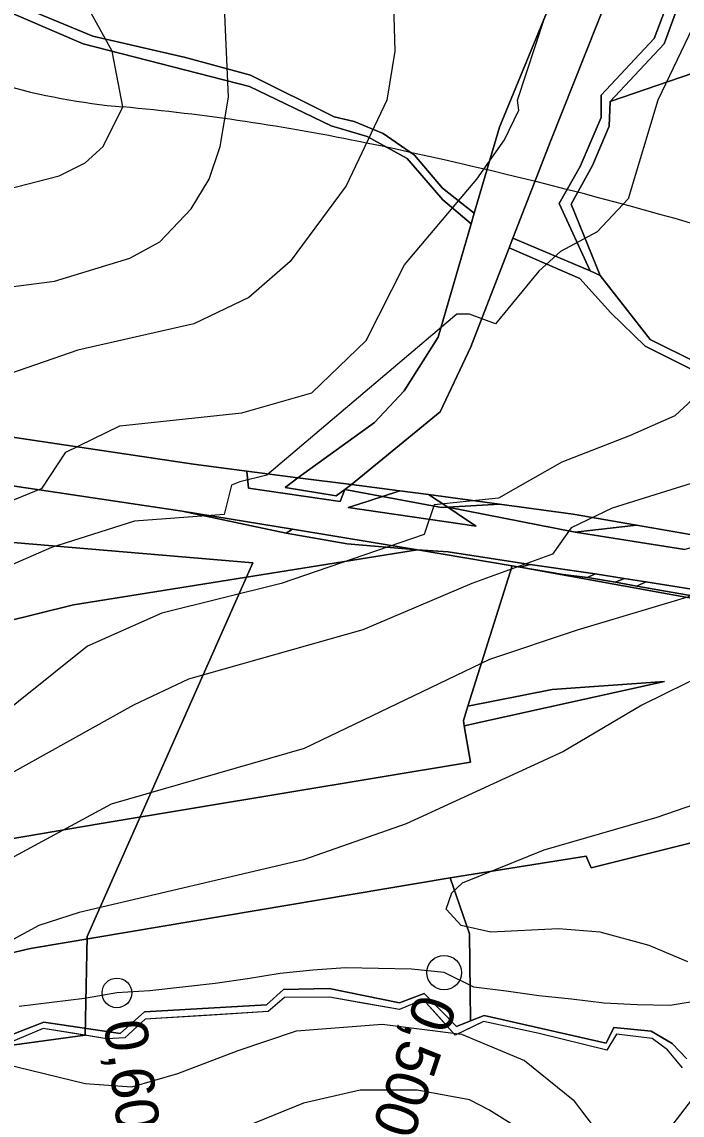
# Model space of a CAD drawing. Extents: x -510989 to -501240, y -1184665 to -1176089.
# Drawn here: x -509914.8 to -509714, y -1180893.6 to -1180561.1 of the extents above; entities that cross this region are included whole.
import ezdxf

# ---------------------------------------------------------------- set-up
doc = ezdxf.new("R2010")
doc.units = 0
for name, color, linetype in [('lesni_pozemek', 7, 'Continuous'), ('NAVRH_rozvodnice', 7, 'Continuous'), ('ostatni_plocha_x_jina_plocha', 7, 'Continuous'), ('ostatni_plocha_x_neplodna_puda', 7, 'Continuous'), ('ostatni_plocha_x_ostatni_komunikace', 7, 'Continuous'), ('ostatni_plocha_x_silnice', 7, 'Continuous'), ('popis', 7, 'Continuous'), ('STAV_USES', 7, 'Continuous'), ('trasovani_toku', 7, 'Continuous'), ('trvaly_travni_porost', 7, 'Continuous'), ('vodni_plocha_x_vodni_tok_v_koryt_prir_n_upr', 7, 'Continuous'), ('vodni_plocha_x_zamokrena_plocha', 7, 'Continuous'), ('vrstevnice_01', 7, 'Continuous'), ('vrstevnice_02', 7, 'Continuous')]:
    doc.layers.add(name, color=color, linetype=linetype)

msp = doc.modelspace()

# ---------------------------------------------------------------- linework, layer by layer
at = {"layer": 'lesni_pozemek'}
for points in [[(-509812.99, -1180541.95), (-509739.42, -1180520), (-509769.58, -1180593.16), (-509777.22, -1180619.34), (-509786.94, -1180611.68), (-509795.39, -1180601.71), (-509804.94, -1180595.11), (-509813.79, -1180591.47), (-509819.81, -1180590.05), (-509845.28, -1180577.33), (-509864.98, -1180571.99), (-509893.19, -1180565.46), (-509921.95, -1180553.56), (-509932.82, -1180548.16), (-509893.97, -1180543.48), (-509878.28, -1180550.47), (-509867.93, -1180557.38)], [(-509718.41, -1180548.4), (-509719.28, -1180557.64), (-509722.56, -1180566.21), (-509738.62, -1180583.4), (-509738.62, -1180590.26), (-509745.01, -1180605.17), (-509751.41, -1180616.33), (-509742.05, -1180636.9), (-509765.49, -1180626.89), (-509753.97, -1180597.17), (-509736.42, -1180553.04)], [(-509687.93, -1180575.81), (-509679.92, -1180581.05), (-509648.61, -1180591.61), (-509618.01, -1180607.22), (-509603.79, -1180627.25), (-509595.76, -1180641.42), (-509616.8, -1180649.7), (-509616.1, -1180661.56), (-509608.57, -1180679.44), (-509605.88, -1180687.32), (-509598.93, -1180710.77), (-509584.03, -1180720.66), (-509583.47, -1180720.96), (-509603.14, -1180725.46), (-509626.22, -1180707.16), (-509652.32, -1180690.21), (-509667.41, -1180685.73), (-509723.75, -1180657.75), (-509738.93, -1180638.23), (-509747.74, -1180616.58), (-509741.34, -1180604.78), (-509736.21, -1180592.82), (-509735.91, -1180585.38), (-509692.78, -1180570.57)], [(-509766.63, -1180629.82), (-509745.13, -1180639.19), (-509735.71, -1180649.58), (-509725.28, -1180659.74), (-509667.15, -1180688.81), (-509653.37, -1180692.78), (-509627.16, -1180710.03), (-509591.89, -1180737.91), (-509595.92, -1180737.21), (-509620.19, -1180732.99), (-509633.91, -1180730.6), (-509648.29, -1180728.1), (-509665.08, -1180725.18), (-509702.25, -1180718.72), (-509727.96, -1180714.25), (-509747.17, -1180710.91), (-509769.56, -1180707.83), (-509791.17, -1180704.85), (-509799.83, -1180703.74), (-509814.6, -1180701.85), (-509799.96, -1180689.88), (-509787.59, -1180679.77), (-509778.32, -1180659.98)], [(-509944.85, -1180698.15), (-509866.08, -1180709.96), (-509834.41, -1180716.63), (-509815.91, -1180719.91), (-509794.45, -1180721.7), (-509899.09, -1180738.43), (-509931.53, -1180746.42), (-509997.82, -1180769.77), (-510022.29, -1180778.39), (-510079.25, -1180791.33), (-510093.08, -1180792.66), (-510092.07, -1180791.37), (-510092.01, -1180791.3), (-510087.2, -1180785.84), (-510083.86, -1180780.95), (-510077.46, -1180771.57), (-510074.66, -1180768.97), (-510062.18, -1180757.41), (-510053.1, -1180746.8), (-510038.17, -1180731.55), (-510021.47, -1180714.49), (-510012.28, -1180701.07), (-509999.07, -1180699.22), (-509973.27, -1180693.6)], [(-509832.54, -1180715.46), (-509834.41, -1180716.63), (-509866.08, -1180709.96)], [(-509834.41, -1180716.63), (-509832.54, -1180715.46), (-509794.45, -1180721.7), (-509815.91, -1180719.91)]]:
    msp.add_lwpolyline(points, close=True, dxfattribs=at)
msp.add_lwpolyline([(-509933.25, -1180551.83), (-509896.13, -1180567.82), (-509845.52, -1180580.81), (-509820.72, -1180592.79), (-509809.8, -1180596.02), (-509797.64, -1180602.69), (-509786.79, -1180615.24), (-509778.16, -1180622.56), (-509788.23, -1180657.04), (-509798.56, -1180673.4), (-509807.58, -1180682.98), (-509830.84, -1180699.77), (-509846.4, -1180697.78), (-509862.58, -1180695.7), (-509972.79, -1180679.21)], dxfattribs=at)
at = {"layer": 'NAVRH_rozvodnice'}
for centre, radius, start, end in [((-509865.75, -1180385.09), 202.75, 243.421, 264.808), ((-509943.83, -1181244.41), 660.12, 78.303, 84.80798), ((-510082.2, -1181912.75), 1342.63, 71.70285, 78.303)]:
    msp.add_arc(centre, radius, start, end, dxfattribs=at)
at = {"layer": 'ostatni_plocha_x_jina_plocha'}
msp.add_lwpolyline([(-509750.19, -1180729.19), (-509742.86, -1180730.16), (-509734.35, -1180731.53), (-509727.77, -1180732.74), (-509706.34, -1180736.54), (-509686.16, -1180740.18), (-509670.43, -1180742.92), (-509656.38, -1180745.27), (-509624.02, -1180750.82), (-509596.56, -1180755.62), (-509551.24, -1180763.55), (-509552.7, -1180764.48), (-509597.31, -1180756.65), (-509657.69, -1180746.05), (-509700.64, -1180738.29), (-509763.26, -1180726.98)], close=True, dxfattribs=at)
at = {"layer": 'ostatni_plocha_x_neplodna_puda'}
msp.add_lwpolyline([(-509765.69, -1180726.57), (-509779.19, -1180769.29), (-509780.55, -1180773.57), (-509780.27, -1180775.21), (-509778.41, -1180786.28), (-509891.24, -1180805.07), (-510005.55, -1180824.51), (-510016.18, -1180789.31), (-510028.05, -1180792.05), (-510041.12, -1180794.43), (-510042.68, -1180785.9), (-510069.65, -1180791.93), (-510094.49, -1180794.45), (-510093.08, -1180792.66), (-510079.25, -1180791.33), (-510022.29, -1180778.39), (-509997.82, -1180769.77), (-509931.53, -1180746.42), (-509899.09, -1180738.43), (-509794.45, -1180721.7)], close=True, dxfattribs=at)
at = {"layer": 'ostatni_plocha_x_ostatni_komunikace'}
for points in [[(-509721.42, -1180510.79), (-509719.09, -1180504.59), (-509714.27, -1180531.29), (-509715.84, -1180557.88), (-509719.49, -1180567.82), (-509735.91, -1180585.38), (-509736.21, -1180592.82), (-509741.34, -1180604.78), (-509747.74, -1180616.58), (-509738.93, -1180638.23), (-509742.05, -1180636.9), (-509751.41, -1180616.33), (-509745.01, -1180605.17), (-509738.62, -1180590.26), (-509738.62, -1180583.4), (-509722.56, -1180566.21), (-509719.28, -1180557.64), (-509718.41, -1180548.4), (-509717.87, -1180533.22), (-509717.87, -1180533.11), (-509717.87, -1180528.83)], [(-509952.16, -1180542.58), (-509946.28, -1180541.47), (-509932.82, -1180548.16), (-509921.95, -1180553.56), (-509893.19, -1180565.46), (-509864.98, -1180571.99), (-509845.28, -1180577.33), (-509819.81, -1180590.05), (-509813.79, -1180591.47), (-509804.94, -1180595.11), (-509795.39, -1180601.71), (-509786.94, -1180611.68), (-509777.22, -1180619.34), (-509778.16, -1180622.56), (-509786.79, -1180615.24), (-509797.64, -1180602.69), (-509809.8, -1180596.02), (-509820.72, -1180592.79), (-509845.52, -1180580.81), (-509896.13, -1180567.82), (-509933.25, -1180551.83)], [(-509766.63, -1180629.82), (-509765.49, -1180626.89), (-509742.05, -1180636.9), (-509738.93, -1180638.23), (-509723.75, -1180657.75), (-509667.41, -1180685.73), (-509652.32, -1180690.21), (-509626.22, -1180707.16), (-509603.14, -1180725.46), (-509586.34, -1180738.87), (-509591.89, -1180737.91), (-509627.16, -1180710.03), (-509653.37, -1180692.78), (-509667.15, -1180688.81), (-509725.28, -1180659.74), (-509735.71, -1180649.58), (-509745.13, -1180639.19)], [(-509812.34, -1180707.8), (-509805.17, -1180705.47), (-509787.16, -1180708.87), (-509785.3, -1180708.76), (-509779.56, -1180712.58), (-509776.71, -1180714.48), (-509815.53, -1180708.83)], [(-509799.83, -1180703.74), (-509791.17, -1180704.85), (-509785.3, -1180708.76), (-509787.16, -1180708.87), (-509805.17, -1180705.47)]]:
    msp.add_lwpolyline(points, close=True, dxfattribs=at)
at = {"layer": 'ostatni_plocha_x_silnice'}
for points in [[(-509736.42, -1180553.04), (-509753.97, -1180597.17), (-509765.49, -1180626.89), (-509766.63, -1180629.82), (-509778.32, -1180659.98), (-509787.59, -1180679.77), (-509799.96, -1180689.88), (-509814.6, -1180701.85), (-509830.84, -1180699.77), (-509807.58, -1180682.98), (-509798.56, -1180673.4), (-509788.23, -1180657.04), (-509778.16, -1180622.56), (-509777.22, -1180619.34), (-509769.58, -1180593.16), (-509739.42, -1180520)], [(-509972.79, -1180679.21), (-509862.58, -1180695.7), (-509846.4, -1180697.78), (-509845.87, -1180702.94), (-509818, -1180706.97), (-509816.57, -1180703.32), (-509805.17, -1180705.47), (-509812.34, -1180707.8), (-509815.53, -1180708.83), (-509776.71, -1180714.48), (-509779.56, -1180712.58), (-509785.3, -1180708.76), (-509746.53, -1180716.34), (-509713.25, -1180721.66)], [(-509703.52, -1180734.87), (-509725.06, -1180731.46), (-509731.67, -1180730.39), (-509740.48, -1180729.03), (-509760.21, -1180726.15), (-509785.13, -1180722.27), (-509794.45, -1180721.7), (-509832.54, -1180715.46), (-509866.08, -1180709.96), (-509944.85, -1180698.15)]]:
    msp.add_lwpolyline(points, dxfattribs=at)
for points in [[(-509846.4, -1180697.78), (-509830.84, -1180699.77), (-509834.68, -1180702.76), (-509819.27, -1180705.32), (-509816.57, -1180703.32), (-509818, -1180706.97), (-509845.87, -1180702.94)], [(-509830.84, -1180699.77), (-509814.6, -1180701.85), (-509816.57, -1180703.32), (-509819.27, -1180705.32), (-509834.68, -1180702.76)], [(-509816.57, -1180703.32), (-509814.6, -1180701.85), (-509799.83, -1180703.74), (-509805.17, -1180705.47)], [(-509791.17, -1180704.85), (-509769.56, -1180707.83), (-509785.3, -1180708.76)], [(-509785.3, -1180708.76), (-509769.56, -1180707.83), (-509747.17, -1180710.91), (-509727.96, -1180714.25), (-509746.53, -1180716.34)], [(-509746.53, -1180716.34), (-509727.96, -1180714.25), (-509702.25, -1180718.72), (-509713.25, -1180721.66)], [(-509794.45, -1180721.7), (-509785.13, -1180722.27), (-509760.21, -1180726.15), (-509763.26, -1180726.98), (-509765.69, -1180726.57)], [(-509760.21, -1180726.15), (-509740.48, -1180729.03), (-509742.86, -1180730.16), (-509750.19, -1180729.19), (-509763.26, -1180726.98)], [(-509740.48, -1180729.03), (-509731.67, -1180730.39), (-509734.35, -1180731.53), (-509742.86, -1180730.16)], [(-509731.67, -1180730.39), (-509725.06, -1180731.46), (-509727.77, -1180732.74), (-509734.35, -1180731.53)], [(-509725.06, -1180731.46), (-509703.52, -1180734.87), (-509706.34, -1180736.54), (-509727.77, -1180732.74)]]:
    msp.add_lwpolyline(points, close=True, dxfattribs=at)
at = {"layer": 'popis'}
msp.add_lwpolyline([(-509713.91, -1180879.3), (-509718.51, -1180873.81), (-509723.12, -1180870.38), (-509733.99, -1180869.01), (-509736.98, -1180873.9), (-509757.46, -1180868.8), (-509774.42, -1180865.17), (-509783.09, -1180869.29), (-509787.94, -1180863.89), (-509792.79, -1180858.49), (-509799.95, -1180861.53), (-509810.61, -1180859.64), (-509821.28, -1180857.74), (-509834.91, -1180857.83), (-509839.9, -1180862.15), (-509858.59, -1180863.32), (-509877.28, -1180864.5), (-509883.47, -1180870.09), (-509888.95, -1180870.39), (-509898.64, -1180868.82), (-509908.32, -1180867.25), (-509926.11, -1180874.78)], dxfattribs=at)
at = {"layer": 'STAV_USES'}
for p, q in [((-509945.08, -1180717.17), (-509844.54, -1180725.68)), ((-509844.54, -1180725.68), (-509945.08, -1180717.17)), ((-509844.54, -1180725.68), (-509894.94, -1180839.35)), ((-509894.94, -1180839.35), (-509844.54, -1180725.68)), ((-509894.94, -1180839.35), (-509895.58, -1180869.35)), ((-509895.58, -1180869.35), (-509894.94, -1180839.35)), ((-509895.58, -1180869.35), (-510009.99, -1180884.81)), ((-510009.99, -1180884.81), (-509895.58, -1180869.35))]:
    msp.add_line(p, q, dxfattribs=at)
at = {"layer": 'trasovani_toku'}
for p, q in [((-509816.34, -1180848.83), (-509826.32, -1180849.53)), ((-509806.35, -1180849.05), (-509816.34, -1180848.83)), ((-509846.13, -1180852.17), (-509856.03, -1180853.59)), ((-509836.27, -1180850.52), (-509846.13, -1180852.17)), ((-509826.32, -1180849.53), (-509836.27, -1180850.52)), ((-509796.35, -1180849.27), (-509806.35, -1180849.05)), ((-509786.4, -1180850.3), (-509796.35, -1180849.27)), ((-509777.41, -1180854.67), (-509786.4, -1180850.3)), ((-509865.97, -1180854.7), (-509875.91, -1180855.8)), ((-509856.03, -1180853.59), (-509865.97, -1180854.7)), ((-509767.49, -1180855.97), (-509777.41, -1180854.67)), ((-509895.74, -1180858.19), (-509905.67, -1180859.38)), ((-509885.89, -1180856.47), (-509895.74, -1180858.19)), ((-509875.91, -1180855.8), (-509885.89, -1180856.47)), ((-509757.59, -1180857.36), (-509767.49, -1180855.97)), ((-509747.63, -1180858.32), (-509757.59, -1180857.36)), ((-509737.72, -1180859.59), (-509747.63, -1180858.32)), ((-509707.86, -1180858.69), (-509717.73, -1180860.28)), ((-509905.67, -1180859.38), (-509915.6, -1180860.56)), ((-509727.73, -1180860.11), (-509737.72, -1180859.59)), ((-509717.73, -1180860.28), (-509727.73, -1180860.11))]:
    msp.add_line(p, q, dxfattribs=at)
for centre, radius in [((-509786.4, -1180850.3), 5.25), ((-509885.89, -1180856.47), 4.5)]:
    msp.add_circle(centre, radius, dxfattribs=at)
at = {"layer": 'trvaly_travni_porost'}
for points in [[(-509442.98, -1180697.39), (-509535.2, -1180745.32), (-509537.66, -1180747.33), (-509545.8, -1180745.92), (-509548.81, -1180739.19), (-509583.47, -1180720.96), (-509584.03, -1180720.66), (-509598.93, -1180710.77), (-509605.88, -1180687.32), (-509608.57, -1180679.44), (-509616.1, -1180661.56), (-509616.8, -1180649.7), (-509595.76, -1180641.42), (-509603.79, -1180627.25), (-509618.01, -1180607.22), (-509648.61, -1180591.61), (-509679.92, -1180581.05), (-509687.93, -1180575.81), (-509692.78, -1180570.57), (-509735.91, -1180585.38), (-509719.49, -1180567.82), (-509715.84, -1180557.88)], [(-510005.55, -1180824.51), (-509891.24, -1180805.07), (-509778.41, -1180786.28), (-509780.27, -1180775.21), (-509719.45, -1180761.75), (-509753.6, -1180764.23), (-509779.19, -1180769.29), (-509765.69, -1180726.57), (-509763.26, -1180726.98), (-509700.64, -1180738.29), (-509657.69, -1180746.05), (-509597.31, -1180756.65), (-509623.15, -1180771.93), (-509690.75, -1180803.02), (-509711.28, -1180810.81), (-509741.72, -1180818.44), (-509743.19, -1180814.91), (-509784.6, -1180821.47), (-509912.19, -1180842.95), (-509939.98, -1180849.43)], [(-509712.58, -1180876.52), (-509717.05, -1180871.87), (-509723.45, -1180868.07), (-509734.84, -1180866.99), (-509737.17, -1180871.71), (-509774.25, -1180863.3), (-509778.38, -1180864.95), (-509778.72, -1180838.53), (-509784.6, -1180821.47), (-509743.19, -1180814.91), (-509741.72, -1180818.44), (-509711.28, -1180810.81)]]:
    msp.add_lwpolyline(points, dxfattribs=at)
msp.add_lwpolyline([(-509719.45, -1180761.75), (-509780.27, -1180775.21), (-509780.55, -1180773.57), (-509779.19, -1180769.29), (-509753.6, -1180764.23)], close=True, dxfattribs=at)
at = {"layer": 'vodni_plocha_x_vodni_tok_v_koryt_prir_n_upr'}
for points in [[(-509926.45, -1180872.49), (-509908.11, -1180865.38), (-509884.93, -1180868.81), (-509877.51, -1180862.21), (-509840.4, -1180860.07), (-509835.22, -1180855.46), (-509821.4, -1180855.13), (-509800.01, -1180859.44), (-509792.44, -1180856.66), (-509782.67, -1180866.66), (-509778.38, -1180864.95), (-509774.25, -1180863.3), (-509737.17, -1180871.71), (-509734.84, -1180866.99), (-509723.45, -1180868.07), (-509717.05, -1180871.87), (-509712.58, -1180876.52)], [(-509713.91, -1180879.3), (-509718.51, -1180873.81), (-509723.12, -1180870.38), (-509733.99, -1180869.01), (-509736.98, -1180873.9), (-509757.46, -1180868.8), (-509774.42, -1180865.17), (-509778.16, -1180866.95), (-509783.09, -1180869.29), (-509792.79, -1180858.49), (-509799.95, -1180861.53), (-509821.28, -1180857.74), (-509834.91, -1180857.83), (-509839.9, -1180862.15), (-509877.28, -1180864.5), (-509883.47, -1180870.09), (-509888.95, -1180870.39), (-509908.32, -1180867.25), (-509926.11, -1180874.78)]]:
    msp.add_lwpolyline(points, dxfattribs=at)
at = {"layer": 'vodni_plocha_x_zamokrena_plocha'}
msp.add_lwpolyline([(-509939.98, -1180849.43), (-509912.19, -1180842.95), (-509784.6, -1180821.47), (-509778.72, -1180838.53), (-509778.38, -1180864.95), (-509782.67, -1180866.66), (-509792.44, -1180856.66), (-509800.01, -1180859.44), (-509821.4, -1180855.13), (-509835.22, -1180855.46), (-509840.4, -1180860.07), (-509877.51, -1180862.21), (-509884.93, -1180868.81), (-509908.11, -1180865.38), (-509926.45, -1180872.49)], dxfattribs=at)
at = {"layer": 'vrstevnice_01'}
for points in [[(-509793.35, -1180272.25), (-509785.31, -1180286), (-509785.5, -1180288), (-509780.69, -1180298), (-509774.31, -1180329), (-509773.81, -1180344), (-509775.59, -1180366), (-509783.19, -1180399), (-509795.81, -1180434), (-509806.59, -1180472), (-509809.09, -1180503), (-509807.31, -1180524), (-509804.31, -1180536), (-509801.81, -1180556), (-509801.41, -1180570), (-509803.81, -1180585), (-509816.19, -1180611), (-509833.19, -1180634), (-509845.81, -1180645), (-509862.5, -1180653), (-509897.81, -1180661), (-509920.91, -1180669)], [(-509942.41, -1180618), (-509903.41, -1180608), (-509895.5, -1180604), (-509890.09, -1180599), (-509884.09, -1180587), (-509887.31, -1180570), (-509902.19, -1180543), (-509904.91, -1180526), (-509903.41, -1180508), (-509884.91, -1180451), (-509883.41, -1180423), (-509893.41, -1180382), (-509901.31, -1180365), (-509914.59, -1180350), (-509923.59, -1180345)], [(-509602.81, -1180535), (-509588.09, -1180566), (-509583, -1180585), (-509582.69, -1180603), (-509586.19, -1180636), (-509594.69, -1180663), (-509611.31, -1180687), (-509636.91, -1180716), (-509641.31, -1180718), (-509655.31, -1180733), (-509656.19, -1180738), (-509658.81, -1180741), (-509687.41, -1180753), (-509706.09, -1180759), (-509726.31, -1180769), (-509750.09, -1180783), (-509797.91, -1180805), (-509829.19, -1180816), (-509897.31, -1180832), (-509909.59, -1180836), (-509922.59, -1180843)], [(-509655.91, -1180542), (-509647.59, -1180565), (-509647.81, -1180586), (-509658.19, -1180623), (-509663.19, -1180653), (-509672.19, -1180677), (-509679.41, -1180686), (-509687, -1180693), (-509693.41, -1180696), (-509735.31, -1180709), (-509747.81, -1180715), (-509753.5, -1180723), (-509778, -1180732), (-509811.09, -1180746), (-509864.09, -1180761), (-509880.81, -1180769), (-509933.09, -1180798)], [(-509711.09, -1180546), (-509710.91, -1180563), (-509721.41, -1180585), (-509730.41, -1180615), (-509739.91, -1180625), (-509751, -1180631), (-509757.59, -1180637), (-509770.81, -1180653), (-509778.69, -1180650), (-509782.5, -1180650), (-509840.31, -1180699), (-509848.5, -1180701), (-509851, -1180702), (-509853.31, -1180711), (-509880.5, -1180713), (-509905.81, -1180721), (-509928.91, -1180731)], [(-509928.5, -1180876), (-509895.5, -1180884), (-509881.31, -1180885), (-509867.31, -1180881), (-509849, -1180874), (-509831.31, -1180868), (-509805.19, -1180866), (-509781.09, -1180869), (-509762, -1180877), (-509747.19, -1180889), (-509735, -1180905)], [(-509724.19, -1180906), (-509711.09, -1180889), (-509704.69, -1180885), (-509689.19, -1180881), (-509657.81, -1180888), (-509641, -1180888), (-509572.31, -1180876), (-509538.41, -1180873), (-509515.41, -1180874), (-509494.09, -1180878), (-509470.41, -1180887), (-509458.81, -1180894)]]:
    msp.add_lwpolyline(points, dxfattribs=at)
at = {"layer": 'vrstevnice_02'}
for points in [[(-509935.41, -1180644), (-509904.81, -1180640), (-509881.91, -1180633), (-509872.81, -1180628), (-509863.31, -1180618), (-509857.81, -1180609), (-509854.5, -1180599), (-509852, -1180584), (-509854.41, -1180529), (-509852.69, -1180500), (-509849.41, -1180478), (-509843.41, -1180451), (-509826.41, -1180394), (-509823.91, -1180379), (-509823.09, -1180364), (-509826.81, -1180332), (-509831.31, -1180318), (-509840.5, -1180300), (-509848.91, -1180289), (-509859.81, -1180279), (-509870.19, -1180275), (-509884.19, -1180273), (-509915.81, -1180274)], [(-509928.31, -1180821), (-509887.5, -1180799), (-509828.81, -1180782), (-509772.5, -1180755), (-509745.81, -1180746), (-509712.31, -1180736), (-509706.5, -1180733), (-509702.5, -1180723), (-509686.69, -1180720), (-509671, -1180714), (-509658.31, -1180705), (-509644.69, -1180688), (-509623.19, -1180638), (-509613.41, -1180605), (-509612.19, -1180590), (-509612.91, -1180582), (-509616.91, -1180569), (-509633.19, -1180540)], [(-509680, -1180557), (-509680.91, -1180568), (-509690.59, -1180610), (-509690, -1180642), (-509692.41, -1180653), (-509696.41, -1180662), (-509700.09, -1180666), (-509716.31, -1180681), (-509730.09, -1180687), (-509750.59, -1180695), (-509769.91, -1180706), (-509789.41, -1180708), (-509792.5, -1180717), (-509835.91, -1180732), (-509872.19, -1180741), (-509894.81, -1180751), (-509926.09, -1180776)], [(-509921, -1180708), (-509908.59, -1180703), (-509901.41, -1180692), (-509885, -1180684), (-509847.91, -1180680), (-509826.59, -1180674), (-509810.09, -1180658), (-509798.41, -1180635), (-509776.41, -1180609), (-509768, -1180597), (-509763.69, -1180588), (-509764.09, -1180585), (-509755.91, -1180560)], [(-509712.31, -1180847), (-509724.09, -1180842), (-509739, -1180838), (-509751.59, -1180837), (-509772.19, -1180838), (-509781.19, -1180836), (-509785.81, -1180831), (-509784.09, -1180826), (-509780.81, -1180823), (-509756, -1180813), (-509721.59, -1180803), (-509684, -1180790)], [(-509758.5, -1180901), (-509772.81, -1180892), (-509778.69, -1180889), (-509794.59, -1180886), (-509811.91, -1180886), (-509829.19, -1180890), (-509858.59, -1180902)]]:
    msp.add_lwpolyline(points, dxfattribs=at)

# ---------------------------------------------------------------- texts
at = {"layer": 'trasovani_toku'}
for s, rotation, p in [('0,500', 251.5723, (-509794.63, -1180856.1)), ('0,600', 277.3493, (-509889.91, -1180865.46))]:
    msp.add_text(s, height=13, rotation=rotation, dxfattribs=at).set_placement(p)

doc.saveas('drawing.dxf')
